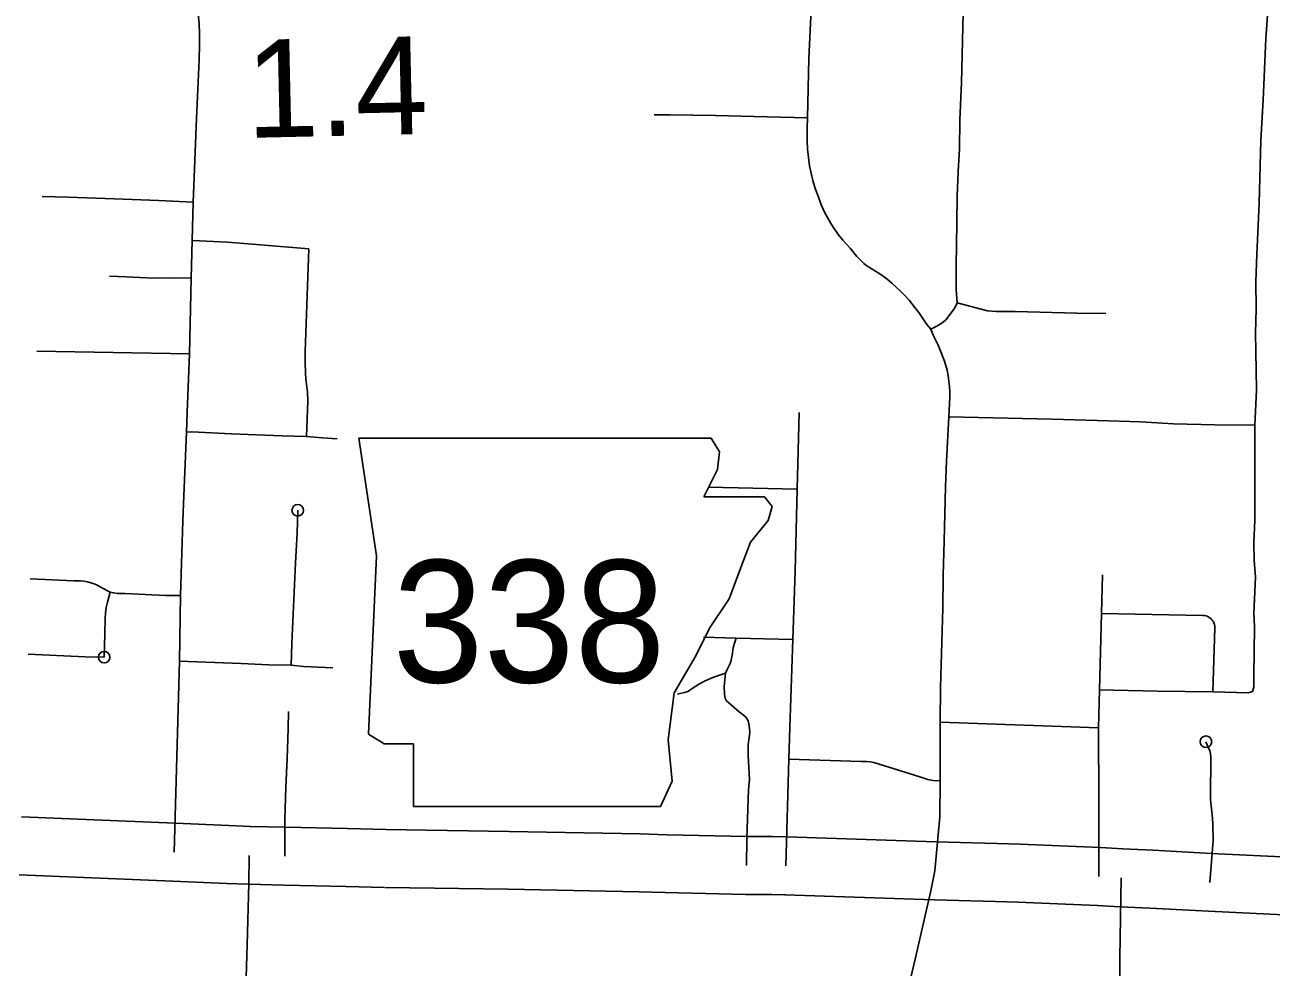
# Model space of a CAD drawing. Extents: x -19 to 366, y -4 to 359.
# Drawn here: x 151.994 to 153.013, y 185.808 to 186.578 of the extents above; entities that cross this region are included whole.
import ezdxf

# ---------------------------------------------------------------- set-up
doc = ezdxf.new("R2010")
doc.units = 0
for name, color, linetype in [('R_Contour Annot', 7, 'Continuous'), ('R_Fin Surface Annot', 7, 'Continuous'), ('R_Striping', 7, 'Continuous'), ('Sheet Fence', 7, 'Continuous'), ('T_Vehicle Path Lt Minor', 7, 'Continuous')]:
    doc.layers.add(name, color=color, linetype=linetype)

msp = doc.modelspace()

# ---------------------------------------------------------------- linework, layer by layer
at = {"layer": 'R_Contour Annot'}
for p, q in [((151.9914, 185.9304), (152.1169, 185.9253)), ((152.1169, 185.9253), (152.1171, 185.9253)), ((152.1784, 185.9227), (152.1781, 185.9227)), ((152.1781, 185.9227), (152.2072, 185.9219)), ((152.2072, 185.9219), (152.2071, 185.9219)), ((152.2071, 185.9219), (152.2576, 185.9209)), ((152.2576, 185.9209), (152.2578, 185.9209)), ((152.2578, 185.9209), (152.2895, 185.92)), ((152.2895, 185.92), (152.2891, 185.92)), ((152.5844, 185.9144), (152.5841, 185.9144)), ((152.5841, 185.9144), (152.6052, 185.9143)), ((152.6052, 185.9143), (152.6052, 185.9143)), ((152.6052, 185.9143), (152.6164, 185.9142)), ((152.6164, 185.9142), (152.617, 185.9142)), ((152.617, 185.9142), (152.7389, 185.9101)), ((152.7389, 185.9101), (152.7388, 185.9101)), ((152.7388, 185.9101), (152.789, 185.9086)), ((152.789, 185.9086), (152.789, 185.9086)), ((152.873, 185.9053), (152.8733, 185.9053)), ((152.8733, 185.9053), (152.8917, 185.9043)), ((152.8917, 185.9043), (152.8915, 185.9043)), ((152.9641, 185.9006), (152.964, 185.9006)), ((152.115, 185.878), (151.9894, 185.8831)), ((152.206, 185.8746), (152.1769, 185.8753)), ((152.2567, 185.8736), (152.2061, 185.8746)), ((152.2882, 185.8727), (152.2565, 185.8736)), ((152.6048, 185.8669), (152.5837, 185.8671)), ((152.616, 185.8668), (152.6048, 185.8669)), ((152.7373, 185.8627), (152.6154, 185.8668)), ((152.7876, 185.8613), (152.7374, 185.8627)), ((152.8891, 185.857), (152.8707, 185.858))]:
    msp.add_line(p, q, dxfattribs=at)
for points in [[(152.1171, 185.9253), (152.1608, 185.9233), (152.1784, 185.9227)], [(152.2891, 185.92), (152.39, 185.9186), (152.4972, 185.9167), (152.519, 185.9158), (152.5844, 185.9144)], [(152.789, 185.9086), (152.8076, 185.9081), (152.873, 185.9053)], [(152.8915, 185.9043), (152.9164, 185.9032), (152.9641, 185.9006)], [(152.964, 185.9006), (153.1311, 185.8926), (153.2082, 185.8896), (153.2153, 185.8893)], [(152.1767, 185.8753), (152.1588, 185.876), (152.1149, 185.878)], [(152.5834, 185.8671), (152.5176, 185.8685), (152.4959, 185.8693), (152.3892, 185.8713), (152.2885, 185.8727)], [(152.871, 185.858), (152.8059, 185.8607), (152.7876, 185.8613)], [(152.9616, 185.8533), (152.9141, 185.8559), (152.8893, 185.857)], [(153.2133, 185.842), (153.2062, 185.8423), (153.1291, 185.8453), (152.9617, 185.8533)]]:
    msp.add_lwpolyline(points, dxfattribs=at)
at = {"layer": 'R_Fin Surface Annot'}
for p, q in [((152.267, 186.24), (152.2814, 186.1439)), ((152.5618, 186.2288), (152.5551, 186.2399)), ((152.5602, 186.2144), (152.5618, 186.2288)), ((152.549, 186.192), (152.5602, 186.2144)), ((152.5986, 186.192), (152.549, 186.192)), ((152.605, 186.184), (152.5986, 186.192)), ((152.6018, 186.1728), (152.605, 186.184)), ((152.5874, 186.1551), (152.6018, 186.1728)), ((152.5794, 186.1343), (152.5874, 186.1551)), ((152.2814, 186.1439), (152.275, 185.9981)), ((152.5698, 186.1087), (152.5794, 186.1343)), ((152.5538, 186.0846), (152.5698, 186.1087)), ((152.5426, 186.0622), (152.5538, 186.0846)), ((152.5249, 186.0318), (152.5426, 186.0622)), ((152.5201, 185.9933), (152.5249, 186.0318)), ((152.275, 185.9981), (152.2878, 185.9901)), ((152.5233, 185.9597), (152.5201, 185.9933)), ((152.2878, 185.9901), (152.3119, 185.9901)), ((152.3119, 185.9901), (152.3119, 185.9389)), ((152.5137, 185.9389), (152.5233, 185.9597)), ((152.3119, 185.9389), (152.5137, 185.9389))]:
    msp.add_line(p, q, dxfattribs=at)
msp.add_lwpolyline([(152.267, 186.24), (152.5551, 186.2399)], dxfattribs=at)
at = {"layer": 'R_Striping'}
for points in [[(153.011, 186.6259), (153.0114, 186.6146), (153.011, 186.6011), (153.0087, 186.5666), (153.0065, 186.5163), (153.0045, 186.4834), (153.003, 186.4321), (153.0011, 186.3902), (153.0004, 186.3678), (153.0006, 186.3456), (153.0001, 186.3259), (153.0005, 186.3111), (153.001, 186.2792), (152.9997, 186.2506)], [(152.7695, 186.6193), (152.7643, 186.6172), (152.7634, 186.6164), (152.7627, 186.6151), (152.7624, 186.614), (152.7622, 186.6118), (152.7613, 186.5994), (152.7597, 186.5308), (152.7584, 186.4998), (152.7581, 186.4764), (152.757, 186.4579), (152.7561, 186.438), (152.756, 186.4161), (152.7555, 186.3805), (152.7554, 186.3611), (152.7561, 186.3505)], [(152.1345, 186.5935), (152.136, 186.5843), (152.1365, 186.5787), (152.1369, 186.5707), (152.1368, 186.5615), (152.1365, 186.5492), (152.1343, 186.5012), (152.1316, 186.4328)], [(152.6367, 186.5986), (152.6366, 186.5846), (152.6351, 186.5504)], [(152.6351, 186.5504), (152.6338, 186.5017)], [(152.6338, 186.5017), (152.6009, 186.5027), (152.5587, 186.5037), (152.5217, 186.5043), (152.5085, 186.5043)], [(152.6338, 186.5017), (152.6335, 186.4934), (152.6335, 186.4829), (152.6339, 186.4761), (152.6346, 186.4694), (152.6356, 186.4627), (152.6368, 186.4566), (152.6381, 186.4505), (152.6402, 186.4441), (152.6425, 186.4377), (152.6449, 186.4315), (152.6476, 186.4253), (152.6502, 186.4203), (152.6529, 186.4155), (152.656, 186.4108), (152.6592, 186.4062), (152.6627, 186.4018), (152.6688, 186.3952), (152.6741, 186.3885), (152.6774, 186.3851), (152.6798, 186.3828), (152.6824, 186.3808), (152.693, 186.3743), (152.6986, 186.3703), (152.7028, 186.3667), (152.7102, 186.36), (152.7133, 186.357), (152.7169, 186.3528), (152.7215, 186.3467), (152.7248, 186.3427), (152.7315, 186.333), (152.7348, 186.329)], [(152.1316, 186.4328), (152.1032, 186.4343), (152.0673, 186.4357), (152.0295, 186.437), (152.0083, 186.4374)], [(152.1316, 186.4328), (152.1307, 186.4015)], [(152.1307, 186.4015), (152.1299, 186.3708)], [(152.2262, 186.3948), (152.1866, 186.3981), (152.1597, 186.4001), (152.1369, 186.4014), (152.1307, 186.4015)], [(152.2262, 186.3948), (152.2233, 186.3108), (152.2233, 186.3022), (152.2235, 186.2932), (152.2238, 186.2886), (152.225, 186.2776), (152.2254, 186.2701), (152.2242, 186.2413)], [(152.1299, 186.3708), (152.1143, 186.371), (152.0992, 186.3708), (152.077, 186.3719), (152.0632, 186.3724)], [(152.1299, 186.3708), (152.1286, 186.3089)], [(152.7561, 186.3505), (152.7542, 186.3466), (152.753, 186.3447), (152.7469, 186.3367), (152.7448, 186.3349), (152.7418, 186.3328), (152.7395, 186.3314), (152.7348, 186.329)], [(152.7809, 186.344), (152.7561, 186.3505)], [(152.8541, 186.3422), (152.8036, 186.3435), (152.7879, 186.3436), (152.7809, 186.344)], [(152.8777, 186.3419), (152.8541, 186.3422)], [(152.7348, 186.329), (152.7367, 186.3242), (152.7406, 186.316), (152.7424, 186.312), (152.7458, 186.3028), (152.7481, 186.2955), (152.7489, 186.2912), (152.7495, 186.2867), (152.7499, 186.2823), (152.7501, 186.2779), (152.7501, 186.2734), (152.7494, 186.2575)], [(152.1286, 186.3089), (152.0039, 186.3112)], [(152.1286, 186.3089), (152.1267, 186.2612)], [(152.1267, 186.2612), (152.1262, 186.2449)], [(152.627, 186.2609), (152.6253, 186.1983)], [(152.7494, 186.2575), (152.7476, 186.2211), (152.7467, 186.2002), (152.7455, 186.1559)], [(152.9997, 186.2506), (152.9668, 186.251), (152.933, 186.2516), (152.9062, 186.2532), (152.8709, 186.2544), (152.8338, 186.2555), (152.7494, 186.2575)], [(152.9997, 186.2506), (152.9996, 186.1729), (152.9988, 186.1545), (152.999, 186.1404), (153, 186.1265), (152.9987, 186.0967), (152.9993, 186.086), (152.9991, 186.0652), (152.9988, 186.0473), (152.9988, 186.0364), (152.9977, 186.033)], [(152.1262, 186.2449), (152.1241, 186.1932)], [(152.2242, 186.2413), (152.2045, 186.2419), (152.1628, 186.2435), (152.1306, 186.2452), (152.1262, 186.2449)], [(152.2494, 186.2395), (152.2374, 186.2402), (152.2242, 186.2413)], [(152.6253, 186.1983), (152.5529, 186.1998)], [(152.6253, 186.1983), (152.6237, 186.1313)], [(152.1241, 186.1932), (152.1233, 186.1723), (152.1214, 186.1114)], [(152.2171, 186.181), (152.2167, 186.1624), (152.2154, 186.138), (152.2124, 186.0722), (152.2119, 186.0544)], [(152.7455, 186.1559), (152.7449, 186.1281), (152.7444, 186.101)], [(152.0637, 186.1142), (152.061, 186.1154), (152.0532, 186.1198), (152.0506, 186.1209), (152.0479, 186.1218), (152.0452, 186.1225), (152.0424, 186.1231), (152.0396, 186.1234), (152.0368, 186.1235), (152.034, 186.1234), (151.9984, 186.125)], [(152.6237, 186.1313), (152.6218, 186.0753)], [(152.8751, 186.1283), (152.8742, 186.0967)], [(152.0637, 186.1142), (152.0615, 186.1059), (152.0606, 186.1015), (152.06, 186.097), (152.0597, 186.0925), (152.0595, 186.08), (152.0589, 186.061)], [(152.1214, 186.1114), (152.1089, 186.1114), (152.0759, 186.1129), (152.0728, 186.1129), (152.0698, 186.1131), (152.0667, 186.1135), (152.0637, 186.1142)], [(152.1214, 186.1114), (152.1205, 186.0578)], [(152.7444, 186.101), (152.7426, 186.0361), (152.7423, 186.0079)], [(152.8742, 186.0967), (152.8727, 186.0342)], [(152.8742, 186.0967), (152.9568, 186.0951), (152.9583, 186.095), (152.9597, 186.0947), (152.9611, 186.0942), (152.9623, 186.0934), (152.9635, 186.0926), (152.9645, 186.0915), (152.9654, 186.0903), (152.9661, 186.089), (152.9666, 186.0876), (152.9668, 186.0862), (152.9669, 186.0847), (152.9652, 186.0326)], [(152.5755, 186.0766), (152.5489, 186.0774)], [(152.5755, 186.0766), (152.5743, 186.0725), (152.5731, 186.0685), (152.5722, 186.0627), (152.5715, 186.0584), (152.5707, 186.0558), (152.5682, 186.0508), (152.5668, 186.0479)], [(152.6218, 186.0753), (152.5755, 186.0766)], [(152.6218, 186.0753), (152.6193, 186.0035), (152.6187, 185.9775)], [(152.0589, 186.061), (152.0433, 186.0613), (151.9968, 186.0634)], [(152.1205, 186.0578), (152.116, 185.9017)], [(152.2119, 186.0544), (152.1935, 186.0547), (152.171, 186.0558), (152.1205, 186.0578)], [(152.2458, 186.0522), (152.2219, 186.0533), (152.2119, 186.0544)], [(152.5275, 186.0307), (152.5344, 186.0323), (152.5365, 186.0333), (152.5388, 186.0348), (152.5426, 186.0373), (152.5456, 186.0392), (152.5501, 186.0417), (152.5566, 186.0444), (152.5611, 186.0461), (152.5668, 186.0479)], [(152.5668, 186.0479), (152.5657, 186.0369), (152.5659, 186.0305), (152.5665, 186.0274), (152.5676, 186.0254), (152.5781, 186.0162), (152.5826, 186.0127), (152.5839, 186.0112), (152.5853, 186.0089), (152.5859, 186.0066), (152.5865, 186.0028), (152.5866, 185.9997), (152.5862, 185.9951), (152.5854, 185.9896), (152.5854, 185.9805), (152.5864, 185.9608), (152.5856, 185.9527), (152.5843, 185.9127), (152.5839, 185.8908)], [(152.8727, 186.0342), (152.8718, 186.0031)], [(152.8727, 186.0342), (152.9197, 186.0331), (152.9652, 186.0326)], [(152.9652, 186.0326), (152.9944, 186.0318), (152.9977, 186.033)], [(152.2066, 185.8983), (152.2067, 185.9281), (152.2075, 185.9546), (152.2085, 185.978), (152.2094, 186.0026), (152.2096, 186.0166)], [(152.7423, 186.0079), (152.7424, 185.9598)], [(152.8718, 186.0031), (152.8338, 186.0047), (152.7423, 186.0079)], [(152.8718, 186.0031), (152.8721, 185.9429), (152.872, 185.8817)], [(152.9596, 185.9919), (152.9627, 185.9844), (152.9633, 185.9821), (152.9636, 185.9796), (152.9637, 185.9772), (152.9632, 185.9483), (152.9633, 185.9447), (152.9651, 185.9295), (152.9653, 185.9243), (152.9654, 185.9111), (152.9628, 185.8769)], [(152.6187, 185.9775), (152.6162, 185.8905)], [(152.7424, 185.9598), (152.7365, 185.9602), (152.7323, 185.961), (152.7256, 185.9633), (152.7038, 185.9699), (152.6925, 185.9735), (152.688, 185.9748), (152.685, 185.9754), (152.6821, 185.9756), (152.6778, 185.9756), (152.6187, 185.9775)], [(152.7424, 185.9598), (152.742, 185.9306), (152.7381, 185.8864)], [(152.1775, 185.899), (152.1772, 185.8759), (152.1757, 185.8258), (152.1751, 185.7993)], [(152.7381, 185.8864), (152.7347, 185.8699), (152.7219, 185.8141), (152.7108, 185.767), (152.7086, 185.7568), (152.7068, 185.7465), (152.7053, 185.7362)], [(152.8904, 185.8806), (152.8891, 185.8153)], [(152.8891, 185.8153), (152.889, 185.7744)]]:
    msp.add_lwpolyline(points, dxfattribs=at)
for centre in [(152.2171, 186.181), (152.0589, 186.061), (152.9596, 185.9919)]:
    msp.add_circle(centre, 0.00473, dxfattribs=at)
at = {"layer": 'Sheet Fence'}
for points in [[(154.1159, 1.8709), (153.9063, 10.4874), (153.696, 19.1041), (153.485, 27.7209), (153.2733, 36.3378), (153.0608, 44.9549), (152.8476, 53.5721), (152.6337, 62.1894), (152.419, 70.8069), (152.2036, 79.4245), (151.9875, 88.0422), (151.7707, 96.6601), (151.5531, 105.2782), (151.3348, 113.8963), (151.1158, 122.5147), (150.8961, 131.1331), (150.6757, 139.7517), (150.4545, 148.3704), (150.2326, 156.9893), (150.0101, 165.6083), (149.7867, 174.2275), (149.5627, 182.8468), (149.338, 191.4662), (149.1125, 200.0858), (148.8864, 208.7055), (148.6595, 217.3254), (148.4319, 225.9454), (148.2037, 234.5655), (147.9747, 243.1858), (147.745, 251.8063), (147.5146, 260.4269), (147.2835, 269.0476), (147.0517, 277.6685), (146.8191, 286.2895), (146.5859, 294.9106), (146.352, 303.5319), (146.1174, 312.1534), (145.8821, 320.775), (145.6461, 329.3967), (145.4094, 338.0186), (145.172, 346.6406)], [(0, 180.8999), (7.1228, 180.9044), (14.2457, 180.9176), (21.3685, 180.9397), (28.4912, 180.9706), (35.614, 181.0103), (42.7366, 181.0589), (49.8592, 181.1163), (56.9818, 181.1825), (64.1042, 181.2575), (71.2266, 181.3414), (78.3488, 181.4341), (85.4709, 181.5357), (92.5929, 181.646), (99.7147, 181.7652), (106.8364, 181.8933), (113.9579, 182.0301), (121.0793, 182.1758), (128.2005, 182.3303), (135.3214, 182.4936), (142.4422, 182.6658), (149.5627, 182.8468), (156.683, 183.0366), (163.8031, 183.2352), (170.9229, 183.4427), (178.0425, 183.659), (185.1617, 183.8841), (192.2807, 184.1181), (199.3994, 184.3608), (206.5178, 184.6124), (213.6359, 184.8728), (220.7537, 185.1421), (227.8711, 185.4201), (234.9881, 185.707), (242.1048, 186.0027), (249.2212, 186.3073), (256.3371, 186.6206), (263.4526, 186.9428), (270.5678, 187.2738), (277.6825, 187.6136), (284.7968, 187.9622), (291.9107, 188.3197), (299.0241, 188.6859), (306.1371, 189.061), (313.2495, 189.4449), (320.3615, 189.8377), (327.4731, 190.2392), (334.5841, 190.6495), (341.6946, 191.0687)]]:
    msp.add_spline(points, degree=3, dxfattribs=at)

# ---------------------------------------------------------------- texts
at = {"layer": 'R_Fin Surface Annot'}
msp.add_text('338', height=0.1, dxfattribs=at).set_placement((152.2947, 186.0403))
at = {"layer": 'T_Vehicle Path Lt Minor'}
msp.add_text('1.4', height=0.08, rotation=1.2611, dxfattribs=at).set_placement((152.1756, 186.4854))

doc.saveas('drawing.dxf')
